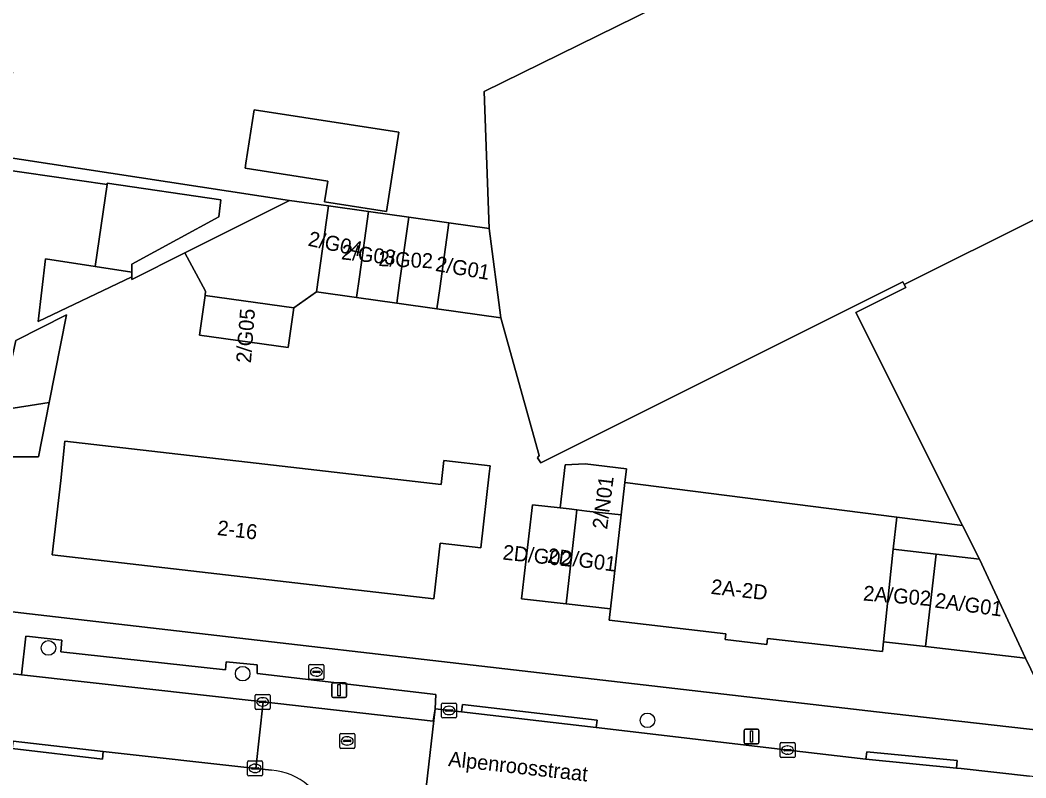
# Model space of a CAD drawing. Extents: x 162250 to 162661, y 380743 to 381606.
# Drawn here: x 162355 to 162422.3, y 381360.7 to 381411.4 of the extents above; entities that cross this region are included whole.
import ezdxf

# ---------------------------------------------------------------- set-up
doc = ezdxf.new("R2010")
doc.units = 0
for name, color, linetype in [('IMGEO_Boom', 7, 'Continuous'), ('IMGEO_Brandkraan', 7, 'Continuous'), ('IMGEO_Erf', 7, 'Continuous'), ('IMGEO_Groenvoorziening', 7, 'Continuous'), ('IMGEO_Kolk', 7, 'Continuous'), ('IMGEO_Lichtmast', 7, 'Continuous'), ('IMGEO_Openbare_ruimte_label', 7, 'Continuous'), ('IMGEO_Pand', 7, 'Continuous'), ('IMGEO_Pand_nummerreeks', 7, 'Continuous'), ('IMGEO_Rijbaan_lokaal_open', 7, 'Continuous'), ('IMGEO_Rioolput', 7, 'Continuous'), ('IMGEO_Voetpad_open', 7, 'Continuous')]:
    doc.layers.add(name, color=color, linetype=linetype)

msp = doc.modelspace()

# ---------------------------------------------------------------- linework, layer by layer
at = {"layer": 'IMGEO_Boom'}
for centre in [(162356.935, 381369.381), (162369.933, 381367.66), (162397.019, 381364.532)]:
    msp.add_circle(centre, 0.489, dxfattribs=at)
at = {"layer": 'IMGEO_Brandkraan'}
for p, q in [((162374.366, 381367.346), (162374.366, 381368.198)), ((162374.441, 381368.272), (162375.293, 381368.272)), ((162374.625, 381367.766), (162374.625, 381367.778)), ((162374.668, 381367.815), (162375.066, 381367.815)), ((162374.854, 381368.052), (162374.879, 381368.052)), ((162375.109, 381367.778), (162375.109, 381367.766)), ((162375.367, 381368.198), (162375.367, 381367.346)), ((162375.293, 381367.272), (162374.441, 381367.272)), ((162375.063, 381367.729), (162374.665, 381367.729)), ((162374.877, 381367.492), (162374.852, 381367.492))]:
    msp.add_line(p, q, dxfattribs=at)
for points in [[(162374.366, 381367.346), (162374.366, 381368.198)], [(162374.441, 381368.272), (162375.293, 381368.272)], [(162375.367, 381368.198), (162375.367, 381367.346)], [(162375.293, 381367.272), (162374.441, 381367.272)]]:
    msp.add_lwpolyline(points, dxfattribs=at)
for centre, radius, start, end in [((162374.443, 381368.196), 0.0765, 91.55205, 178.44795), ((162374.443, 381368.196), 0.0765, 91.55205, 178.44795), ((162374.665, 381367.775), 0.0403, 85.87752, 175.75265), ((162374.662, 381367.765), 0.0366, 178.93798, 274.71019), ((162375.066, 381367.772), 0.043, 264.86636, 352.45326), ((162375.07, 381367.777), 0.0386, 1.73085, 96.63898), ((162375.291, 381368.196), 0.0765, 1.55205, 88.44795), ((162375.291, 381368.196), 0.0765, 1.55205, 88.44795), ((162374.443, 381367.348), 0.0765, 181.55205, 268.44795), ((162374.443, 381367.348), 0.0765, 181.55205, 268.44795), ((162375.291, 381367.348), 0.0765, 271.55205, 358.44795), ((162375.291, 381367.348), 0.0765, 271.55205, 358.44795)]:
    msp.add_arc(centre, radius, start, end, dxfattribs=at)
for centre, major_axis, ratio, start_param, end_param in [((162374.853, 381367.772), (-0.387, 0.002), 0.722429, 4.712389, 7.853982), ((162374.878, 381367.772), (-0.39, 0.002), 0.717154, 1.570796, 4.712389)]:
    msp.add_ellipse(centre, major_axis=major_axis, ratio=ratio, start_param=start_param, end_param=end_param, dxfattribs=at)
at = {"layer": 'IMGEO_Erf'}
for points in [[(162350.768, 381413.723), (162350.412, 381411.289), (162352.951, 381410.914), (162352.555, 381408.238), (162354.32, 381407.98), (162354.536, 381407.946), (162354.13, 381405.202), (162347.377, 381406.2), (162346.955, 381403.343), (162373.077, 381399.345), (162375.677, 381398.98), (162378.363, 381398.602), (162381.05, 381398.225), (162383.737, 381397.847), (162386.424, 381397.47), (162386.104, 381406.654), (162398.76, 381412.894)], [(162424.069, 381365.057), (162422.315, 381368.705), (162415.626, 381369.477), (162412.821, 381369.8), (162412.744, 381369.133), (162405.06, 381370.02), (162405.014, 381369.622), (162402.225, 381369.943), (162402.27, 381370.336), (162394.465, 381371.237), (162394.553, 381371.992), (162391.573, 381372.337), (162388.593, 381372.681), (162389.319, 381378.97), (162391.187, 381378.755), (162391.52, 381381.636), (162392.856, 381381.704), (162395.609, 381381.386), (162395.502, 381380.453), (162413.698, 381378.136), (162418.11, 381377.574), (162410.971, 381391.853), (162414.301, 381393.518), (162414.2, 381393.719), (162414.112, 381393.895), (162389.894, 381381.787), (162389.657, 381382.11), (162389.779, 381382.259), (162387.21, 381391.49), (162382.929, 381392.092), (162380.242, 381392.469), (162377.555, 381392.847), (162374.868, 381393.224), (162373.357, 381392.15), (162372.984, 381389.492), (162367.04, 381390.327), (162367.413, 381392.985), (162367.455, 381393.281), (162366.054, 381395.832), (162362.518, 381394.063), (162362.518, 381394.226), (162356.246, 381391.25), (162356.733, 381395.44), (162360.063, 381394.93), (162360.858, 381400.414), (162351.59, 381401.756)], [(162340.622, 381373.413), (162412.338, 381365.108), (162424.743, 381363.694)]]:
    msp.add_lwpolyline(points, dxfattribs=at)
for points in [[(162380.384, 381403.915), (162379.556, 381398.605), (162375.406, 381399.252), (162375.625, 381400.647), (162370.099, 381401.509), (162370.151, 381401.84), (162370.71, 381405.424)], [(162358.135, 381391.689), (162356.982, 381385.822), (162356.26, 381382.172), (162353.699, 381382.181), (162353.72, 381385.307), (162354.36, 381388.13), (162354.752, 381389.967)], [(162383.213, 381380.328), (162383.399, 381381.936), (162386.494, 381381.578), (162386.433, 381381.044), (162385.86, 381376.076), (162383.142, 381376.39), (162382.714, 381372.677), (162376.33, 381373.414), (162369.947, 381374.15), (162363.564, 381374.886), (162357.18, 381375.623), (162357.754, 381380.59), (162358.038, 381383.231), (162364.441, 381382.493), (162370.825, 381381.757), (162377.208, 381381.02)]]:
    msp.add_lwpolyline(points, close=True, dxfattribs=at)
at = {"layer": 'IMGEO_Groenvoorziening'}
msp.add_lwpolyline([(162370.898, 381367.671), (162370.907, 381368.255), (162368.836, 381368.456), (162368.776, 381367.922), (162357.762, 381369.124), (162357.832, 381369.912), (162355.673, 381370.15), (162355.421, 381370.178), (162355.136, 381367.589), (162371.314, 381365.763), (162382.682, 381364.48), (162382.82, 381365.298), (162382.866, 381366.273)], close=True, dxfattribs=at)
at = {"layer": 'IMGEO_Kolk'}
for p, q in [((162370.764, 381365.343), (162370.764, 381366.195)), ((162370.839, 381366.269), (162371.691, 381366.269)), ((162371.023, 381365.763), (162371.023, 381365.775)), ((162371.461, 381365.726), (162371.063, 381365.726)), ((162371.066, 381365.812), (162371.464, 381365.812)), ((162371.252, 381366.049), (162371.277, 381366.049)), ((162371.507, 381365.775), (162371.507, 381365.763)), ((162371.765, 381366.195), (162371.765, 381365.343)), ((162371.691, 381365.269), (162370.839, 381365.269)), ((162371.275, 381365.489), (162371.25, 381365.489)), ((162383.242, 381364.766), (162383.242, 381365.618)), ((162383.317, 381365.692), (162384.169, 381365.692)), ((162383.501, 381365.186), (162383.501, 381365.198)), ((162383.939, 381365.149), (162383.541, 381365.149)), ((162383.544, 381365.235), (162383.942, 381365.235)), ((162383.73, 381365.472), (162383.755, 381365.472)), ((162383.985, 381365.198), (162383.985, 381365.186)), ((162384.243, 381365.618), (162384.243, 381364.766)), ((162384.169, 381364.692), (162383.317, 381364.692)), ((162383.753, 381364.912), (162383.728, 381364.912)), ((162405.967, 381363.042), (162406.819, 381363.042)), ((162405.892, 381362.116), (162405.892, 381362.968)), ((162406.151, 381362.536), (162406.151, 381362.548)), ((162406.589, 381362.499), (162406.191, 381362.499)), ((162406.194, 381362.585), (162406.592, 381362.585)), ((162406.38, 381362.822), (162406.405, 381362.822)), ((162406.635, 381362.548), (162406.635, 381362.536)), ((162406.893, 381362.968), (162406.893, 381362.116)), ((162370.265, 381360.89), (162370.265, 381361.742)), ((162370.34, 381361.816), (162371.192, 381361.816)), ((162371.266, 381361.742), (162371.266, 381360.89)), ((162406.819, 381362.042), (162405.967, 381362.042)), ((162406.403, 381362.262), (162406.378, 381362.262)), ((162370.524, 381361.31), (162370.524, 381361.322)), ((162370.962, 381361.273), (162370.564, 381361.273)), ((162370.567, 381361.359), (162370.965, 381361.359)), ((162370.776, 381361.036), (162370.751, 381361.036)), ((162370.753, 381361.596), (162370.778, 381361.596)), ((162371.008, 381361.322), (162371.008, 381361.31)), ((162371.192, 381360.816), (162370.34, 381360.816))]:
    msp.add_line(p, q, dxfattribs=at)
for points in [[(162370.764, 381365.343), (162370.764, 381366.195)], [(162370.839, 381366.269), (162371.691, 381366.269)], [(162371.765, 381366.195), (162371.765, 381365.343)], [(162371.691, 381365.269), (162370.839, 381365.269)], [(162383.242, 381364.766), (162383.242, 381365.618)], [(162383.317, 381365.692), (162384.169, 381365.692)], [(162384.243, 381365.618), (162384.243, 381364.766)], [(162384.169, 381364.692), (162383.317, 381364.692)], [(162405.967, 381363.042), (162406.819, 381363.042)], [(162405.892, 381362.116), (162405.892, 381362.968)], [(162406.893, 381362.968), (162406.893, 381362.116)], [(162370.265, 381360.89), (162370.265, 381361.742)], [(162370.34, 381361.816), (162371.192, 381361.816)], [(162371.266, 381361.742), (162371.266, 381360.89)], [(162406.819, 381362.042), (162405.967, 381362.042)], [(162371.192, 381360.816), (162370.34, 381360.816)]]:
    msp.add_lwpolyline(points, dxfattribs=at)
for centre, radius, start, end in [((162370.841, 381366.193), 0.0765, 91.55205, 178.44795), ((162370.841, 381366.193), 0.0765, 91.55205, 178.44795), ((162371.063, 381365.772), 0.0403, 85.87752, 175.75265), ((162371.06, 381365.762), 0.0366, 178.93798, 274.71019), ((162371.464, 381365.769), 0.043, 264.86636, 352.45326), ((162371.468, 381365.774), 0.0386, 1.73085, 96.63898), ((162371.689, 381366.193), 0.0765, 1.55205, 88.44795), ((162371.689, 381366.193), 0.0765, 1.55205, 88.44795), ((162370.841, 381365.345), 0.0765, 181.55205, 268.44795), ((162370.841, 381365.345), 0.0765, 181.55205, 268.44795), ((162371.689, 381365.345), 0.0765, 271.55205, 358.44795), ((162371.689, 381365.345), 0.0765, 271.55205, 358.44795), ((162383.319, 381365.616), 0.0765, 91.55205, 178.44795), ((162383.319, 381365.616), 0.0765, 91.55205, 178.44795), ((162383.541, 381365.195), 0.0403, 85.87752, 175.75265), ((162383.538, 381365.185), 0.0366, 178.93798, 274.71019), ((162383.942, 381365.192), 0.043, 264.86636, 352.45326), ((162383.946, 381365.197), 0.0386, 1.73085, 96.63898), ((162384.167, 381365.616), 0.0765, 1.55205, 88.44795), ((162384.167, 381365.616), 0.0765, 1.55205, 88.44795), ((162383.319, 381364.768), 0.0765, 181.55205, 268.44795), ((162383.319, 381364.768), 0.0765, 181.55205, 268.44795), ((162384.167, 381364.768), 0.0765, 271.55205, 358.44795), ((162384.167, 381364.768), 0.0765, 271.55205, 358.44795), ((162405.969, 381362.966), 0.0765, 91.55205, 178.44795), ((162405.969, 381362.966), 0.0765, 91.55205, 178.44795), ((162406.817, 381362.966), 0.0765, 1.55205, 88.44795), ((162406.817, 381362.966), 0.0765, 1.55205, 88.44795), ((162406.191, 381362.545), 0.0403, 85.87752, 175.75265), ((162406.188, 381362.535), 0.0366, 178.93798, 274.71019), ((162406.592, 381362.542), 0.043, 264.86636, 352.45326), ((162406.596, 381362.547), 0.0386, 1.73085, 96.63898), ((162370.342, 381361.74), 0.0765, 91.55205, 178.44795), ((162370.342, 381361.74), 0.0765, 91.55205, 178.44795), ((162371.19, 381361.74), 0.0765, 1.55205, 88.44795), ((162371.19, 381361.74), 0.0765, 1.55205, 88.44795), ((162405.969, 381362.118), 0.0765, 181.55205, 268.44795), ((162405.969, 381362.118), 0.0765, 181.55205, 268.44795), ((162406.817, 381362.118), 0.0765, 271.55205, 358.44795), ((162406.817, 381362.118), 0.0765, 271.55205, 358.44795), ((162370.564, 381361.319), 0.0403, 85.87752, 175.75265), ((162370.561, 381361.309), 0.0366, 178.93798, 274.71019), ((162370.965, 381361.316), 0.043, 264.86636, 352.45326), ((162370.969, 381361.321), 0.0386, 1.73085, 96.63898), ((162370.342, 381360.892), 0.0765, 181.55205, 268.44795), ((162370.342, 381360.892), 0.0765, 181.55205, 268.44795), ((162371.19, 381360.892), 0.0765, 271.55205, 358.44795), ((162371.19, 381360.892), 0.0765, 271.55205, 358.44795)]:
    msp.add_arc(centre, radius, start, end, dxfattribs=at)
for centre, major_axis, ratio, start_param, end_param in [((162371.251, 381365.769), (-0.387, 0.002), 0.722429, 4.712389, 7.853982), ((162371.276, 381365.769), (-0.39, 0.002), 0.717154, 1.570796, 4.712389), ((162383.729, 381365.192), (-0.387, 0.002), 0.722429, 4.712389, 7.853982), ((162383.754, 381365.192), (-0.39, 0.002), 0.717154, 1.570796, 4.712389), ((162406.379, 381362.542), (-0.387, 0.002), 0.722429, 4.712389, 7.853982), ((162406.404, 381362.542), (-0.39, 0.002), 0.717154, 1.570796, 4.712389), ((162370.752, 381361.316), (-0.387, 0.002), 0.722429, 4.712389, 7.853982), ((162370.777, 381361.316), (-0.39, 0.002), 0.717154, 1.570796, 4.712389)]:
    msp.add_ellipse(centre, major_axis=major_axis, ratio=ratio, start_param=start_param, end_param=end_param, dxfattribs=at)
at = {"layer": 'IMGEO_Lichtmast'}
for p, q in [((162375.891, 381366.152), (162375.891, 381366.952)), ((162375.891, 381366.952), (162375.891, 381366.152)), ((162375.991, 381367.052), (162376.781, 381367.052)), ((162376.781, 381367.052), (162375.991, 381367.052)), ((162376.881, 381366.952), (162376.881, 381366.152)), ((162376.881, 381366.152), (162376.881, 381366.952)), ((162376.781, 381366.052), (162375.991, 381366.052)), ((162375.991, 381366.052), (162376.781, 381366.052)), ((162403.484, 381363.052), (162403.484, 381363.852)), ((162403.484, 381363.852), (162403.484, 381363.052)), ((162403.584, 381363.952), (162404.374, 381363.952)), ((162404.374, 381363.952), (162403.584, 381363.952)), ((162404.474, 381363.852), (162404.474, 381363.052)), ((162404.474, 381363.052), (162404.474, 381363.852)), ((162404.374, 381362.952), (162403.584, 381362.952)), ((162403.584, 381362.952), (162404.374, 381362.952))]:
    msp.add_line(p, q, dxfattribs=at)
for points in [[(162376.311, 381366.927), (162376.461, 381366.927), (162376.461, 381366.177), (162376.311, 381366.177), (162376.311, 381366.927)], [(162403.904, 381363.827), (162404.054, 381363.827), (162404.054, 381363.077), (162403.904, 381363.077), (162403.904, 381363.827)]]:
    msp.add_lwpolyline(points, dxfattribs=at)
for centre, start, end in [((162375.991, 381366.952), 90, 180), ((162375.991, 381366.952), 90, 180), ((162376.781, 381366.952), 0, 90), ((162376.781, 381366.952), 360, 90), ((162375.991, 381366.152), 180, 270), ((162375.991, 381366.152), 180, 270), ((162376.781, 381366.152), 270, 0), ((162376.781, 381366.152), 270, 0), ((162403.584, 381363.852), 90, 180), ((162403.584, 381363.852), 90, 180), ((162404.374, 381363.852), 0, 90), ((162404.374, 381363.852), 360, 90), ((162403.584, 381363.052), 180, 270), ((162403.584, 381363.052), 180, 270), ((162404.374, 381363.052), 270, 0), ((162404.374, 381363.052), 270, 0)]:
    msp.add_arc(centre, 0.1, start, end, dxfattribs=at)
at = {"layer": 'IMGEO_Pand'}
for points in [[(162398.377, 381413.769), (162398.76, 381412.894), (162386.104, 381406.654), (162386.424, 381397.47), (162387.21, 381391.49), (162389.779, 381382.259), (162389.657, 381382.11), (162389.894, 381381.787), (162414.112, 381393.895), (162414.2, 381393.719), (162432.355, 381402.775), (162444.781, 381408.746), (162439.861, 381419.675), (162428.464, 381414.544), (162426.615, 381415.376), (162422.415, 381424.593), (162417.181, 381422.08), (162407.725, 381417.247), (162407.446, 381417.865)], [(162447.846, 381394.464), (162448.735, 381394.905), (162450.596, 381395.83), (162444.781, 381408.746), (162432.355, 381402.775), (162414.2, 381393.719), (162414.301, 381393.518), (162410.971, 381391.853), (162418.11, 381377.574), (162419.229, 381375.335), (162422.315, 381368.705), (162424.069, 381365.057), (162435.524, 381370.559), (162428.932, 381384.283), (162433.466, 381386.461), (162433.129, 381387.162)], [(162380.384, 381403.915), (162370.71, 381405.424), (162370.151, 381401.84), (162370.099, 381401.509), (162375.625, 381400.647), (162375.406, 381399.252), (162379.556, 381398.605)], [(162368.328, 381398.244), (162368.468, 381399.398), (162360.87, 381400.499), (162360.858, 381400.414), (162360.063, 381394.93), (162362.518, 381394.554), (162362.518, 381395.093), (162365.555, 381396.74)], [(162367.413, 381392.985), (162373.357, 381392.15), (162374.868, 381393.224), (162375.677, 381398.98), (162373.077, 381399.345), (162366.054, 381395.832), (162367.455, 381393.281)], [(162378.363, 381398.602), (162375.677, 381398.98), (162374.868, 381393.224), (162377.555, 381392.847), (162377.75, 381394.237)], [(162378.363, 381398.602), (162377.75, 381394.237), (162377.555, 381392.847), (162380.242, 381392.469), (162380.434, 381393.84), (162381.05, 381398.225)], [(162383.737, 381397.847), (162381.05, 381398.225), (162380.434, 381393.84), (162380.242, 381392.469), (162382.929, 381392.092), (162383.118, 381393.443)], [(162383.737, 381397.847), (162383.118, 381393.443), (162382.929, 381392.092), (162387.21, 381391.49), (162386.424, 381397.47)], [(162362.518, 381394.226), (162362.518, 381394.554), (162360.063, 381394.93), (162356.733, 381395.44), (162356.246, 381391.25)], [(162367.413, 381392.985), (162367.04, 381390.327), (162372.984, 381389.492), (162373.357, 381392.15)], [(162353.72, 381385.307), (162356.982, 381385.822), (162358.135, 381391.689), (162354.752, 381389.967), (162354.36, 381388.13)], [(162356.982, 381385.822), (162353.72, 381385.307), (162353.699, 381382.181), (162356.26, 381382.172)], [(162369.947, 381374.15), (162376.33, 381373.414), (162382.714, 381372.677), (162383.142, 381376.39), (162385.86, 381376.076), (162386.433, 381381.044), (162386.494, 381381.578), (162383.399, 381381.936), (162383.213, 381380.328), (162377.208, 381381.02), (162370.825, 381381.757), (162364.441, 381382.493), (162358.038, 381383.231), (162357.754, 381380.59), (162357.18, 381375.623), (162363.564, 381374.886)], [(162395.254, 381378.287), (162395.502, 381380.453), (162395.609, 381381.386), (162392.856, 381381.704), (162391.52, 381381.636), (162391.187, 381378.755), (162391.775, 381378.687), (162392.3, 381378.627), (162392.973, 381378.549)], [(162412.821, 381369.8), (162413.452, 381376.002), (162413.698, 381378.136), (162395.502, 381380.453), (162395.254, 381378.287), (162394.553, 381371.992), (162394.465, 381371.237), (162402.27, 381370.336), (162402.225, 381369.943), (162405.014, 381369.622), (162405.06, 381370.02), (162412.744, 381369.133)], [(162391.573, 381372.337), (162392.229, 381378.008), (162392.3, 381378.627), (162391.775, 381378.687), (162391.187, 381378.755), (162389.319, 381378.97), (162388.593, 381372.681)], [(162391.573, 381372.337), (162394.553, 381371.992), (162395.254, 381378.287), (162392.973, 381378.549), (162392.3, 381378.627), (162392.229, 381378.008)], [(162418.11, 381377.574), (162413.698, 381378.136), (162413.452, 381376.002), (162416.34, 381375.668), (162419.229, 381375.335)], [(162412.821, 381369.8), (162415.626, 381369.477), (162416.34, 381375.668), (162413.452, 381376.002)], [(162415.626, 381369.477), (162422.315, 381368.705), (162419.229, 381375.335), (162416.34, 381375.668)]]:
    msp.add_lwpolyline(points, close=True, dxfattribs=at)
at = {"layer": 'IMGEO_Rijbaan_lokaal_open'}
msp.add_lwpolyline([(162355.136, 381367.589), (162353.99, 381367.718), (162353.883, 381367.738), (162334.237, 381369.996), (162332.888, 381370.148), (162332.334, 381365.76), (162333.525, 381365.596), (162335.576, 381365.429), (162352.274, 381363.417), (162354.574, 381363.147), (162360.607, 381362.439), (162370.812, 381361.312), (162371.314, 381365.763)], close=True, dxfattribs=at)
for points in [[(162382.086, 381360.053), (162382.211, 381360.04), (162382.82, 381365.298), (162382.682, 381364.48), (162371.314, 381365.763), (162370.812, 381361.312), (162371.854, 381361.197)], [(162424.469, 381360.557), (162422.583, 381360.789), (162418.002, 381361.308), (162417.694, 381361.338), (162411.638, 381361.926), (162406.463, 381362.533), (162397.581, 381363.589), (162393.586, 381364.052), (162384.577, 381365.095), (162382.82, 381365.298), (162382.211, 381360.04), (162385.318, 381359.705), (162385.463, 381359.688), (162418.607, 381355.915), (162419.535, 381355.796), (162424.79, 381355.126), (162430.909, 381355.898), (162436.919, 381358.12)]]:
    msp.add_lwpolyline(points, dxfattribs=at)
msp.add_arc((162371.553, 381357.029), 4.179, 11.70601, 85.87294, dxfattribs=at)
at = {"layer": 'IMGEO_Rioolput'}
for p, q in [((162376.428, 381362.726), (162376.428, 381363.578)), ((162376.503, 381363.652), (162377.355, 381363.652)), ((162376.687, 381363.146), (162376.687, 381363.158)), ((162377.125, 381363.109), (162376.727, 381363.109)), ((162376.73, 381363.195), (162377.128, 381363.195)), ((162376.916, 381363.432), (162376.941, 381363.432)), ((162377.171, 381363.158), (162377.171, 381363.146)), ((162377.429, 381363.578), (162377.429, 381362.726)), ((162377.355, 381362.652), (162376.503, 381362.652)), ((162376.939, 381362.872), (162376.914, 381362.872))]:
    msp.add_line(p, q, dxfattribs=at)
for points in [[(162376.428, 381362.726), (162376.428, 381363.578)], [(162376.503, 381363.652), (162377.355, 381363.652)], [(162377.429, 381363.578), (162377.429, 381362.726)], [(162377.355, 381362.652), (162376.503, 381362.652)]]:
    msp.add_lwpolyline(points, dxfattribs=at)
for centre, radius, start, end in [((162376.505, 381363.576), 0.0765, 91.55205, 178.44795), ((162376.505, 381363.576), 0.0765, 91.55205, 178.44795), ((162376.727, 381363.155), 0.0403, 85.87752, 175.75265), ((162376.724, 381363.145), 0.0366, 178.93798, 274.71019), ((162377.128, 381363.152), 0.043, 264.86636, 352.45326), ((162377.132, 381363.157), 0.0386, 1.73085, 96.63898), ((162377.353, 381363.576), 0.0765, 1.55205, 88.44795), ((162377.353, 381363.576), 0.0765, 1.55205, 88.44795), ((162376.505, 381362.728), 0.0765, 181.55205, 268.44795), ((162376.505, 381362.728), 0.0765, 181.55205, 268.44795), ((162377.353, 381362.728), 0.0765, 271.55205, 358.44795), ((162377.353, 381362.728), 0.0765, 271.55205, 358.44795)]:
    msp.add_arc(centre, radius, start, end, dxfattribs=at)
for centre, major_axis, ratio, start_param, end_param in [((162376.915, 381363.152), (-0.387, 0.002), 0.722429, 4.712389, 7.853982), ((162376.94, 381363.152), (-0.39, 0.002), 0.717154, 1.570796, 4.712389)]:
    msp.add_ellipse(centre, major_axis=major_axis, ratio=ratio, start_param=start_param, end_param=end_param, dxfattribs=at)
at = {"layer": 'IMGEO_Voetpad_open'}
for points in [[(162346.955, 381403.343), (162346.825, 381402.46), (162351.59, 381401.756), (162360.858, 381400.414), (162360.87, 381400.499), (162368.468, 381399.398), (162368.328, 381398.244), (162365.555, 381396.74), (162362.518, 381395.093), (162362.518, 381394.554), (162362.518, 381394.226), (162362.518, 381394.063), (162366.054, 381395.832), (162373.077, 381399.345)], [(162384.577, 381365.095), (162393.586, 381364.052), (162393.648, 381364.548), (162384.639, 381365.591)], [(162354.574, 381363.147), (162354.513, 381362.651), (162360.547, 381361.943), (162360.607, 381362.439)], [(162417.694, 381361.338), (162417.746, 381361.835), (162411.69, 381362.423), (162411.638, 381361.926)]]:
    msp.add_lwpolyline(points, close=True, dxfattribs=at)
for points in [[(162424.743, 381363.694), (162412.338, 381365.108), (162340.622, 381373.413)], [(162353.99, 381367.718), (162355.136, 381367.589), (162355.421, 381370.178), (162355.673, 381370.15), (162357.832, 381369.912), (162357.762, 381369.124), (162368.776, 381367.922), (162368.836, 381368.456), (162370.907, 381368.255), (162370.898, 381367.671), (162382.866, 381366.273), (162382.82, 381365.298), (162384.577, 381365.095), (162384.639, 381365.591), (162393.648, 381364.548), (162393.586, 381364.052), (162397.581, 381363.589), (162406.463, 381362.533), (162411.638, 381361.926), (162411.69, 381362.423), (162417.746, 381361.835), (162417.694, 381361.338), (162418.002, 381361.308), (162422.583, 381360.789)], [(162371.854, 381361.197), (162370.812, 381361.312), (162360.607, 381362.439), (162360.547, 381361.943), (162354.513, 381362.651), (162354.574, 381363.147), (162352.274, 381363.417)]]:
    msp.add_lwpolyline(points, dxfattribs=at)
msp.add_arc((162371.553, 381357.029), 4.179, 11.70601, 85.87294, dxfattribs=at)

# ---------------------------------------------------------------- texts
at = {"layer": 'IMGEO_Openbare_ruimte_label'}
msp.add_text('Alpenroosstraat', height=1, rotation=353.62818, dxfattribs=at).set_placement((162383.66, 381361.473))
at = {"layer": 'IMGEO_Pand_nummerreeks'}
for s, rotation, p in [('2/G04', 348.23171, (162374.256, 381396.327)), ('2/G03', 353.8845, (162376.497, 381395.412)), ('2/G02', 357.51045, (162379.003, 381394.961)), ('2/G01', 350.31121, (162382.785, 381394.638)), ('2/G05', 85.60129, (162370.485, 381388.435)), ('2/N01', 82.75549, (162394.318, 381377.288)), ('2-16', 353.20339, (162368.192, 381376.95)), ('2D/G02', 353.91766, (162387.297, 381375.305)), ('2D/G01', 352.4674, (162390.287, 381375.092)), ('2A-2D', 353.49979, (162401.229, 381373.007)), ('2A/G02', 355.23636, (162411.427, 381372.564)), ('2A/G01', 352.23483, (162416.204, 381372.094))]:
    msp.add_text(s, height=1, rotation=rotation, dxfattribs=at).set_placement(p)

doc.saveas('drawing.dxf')
